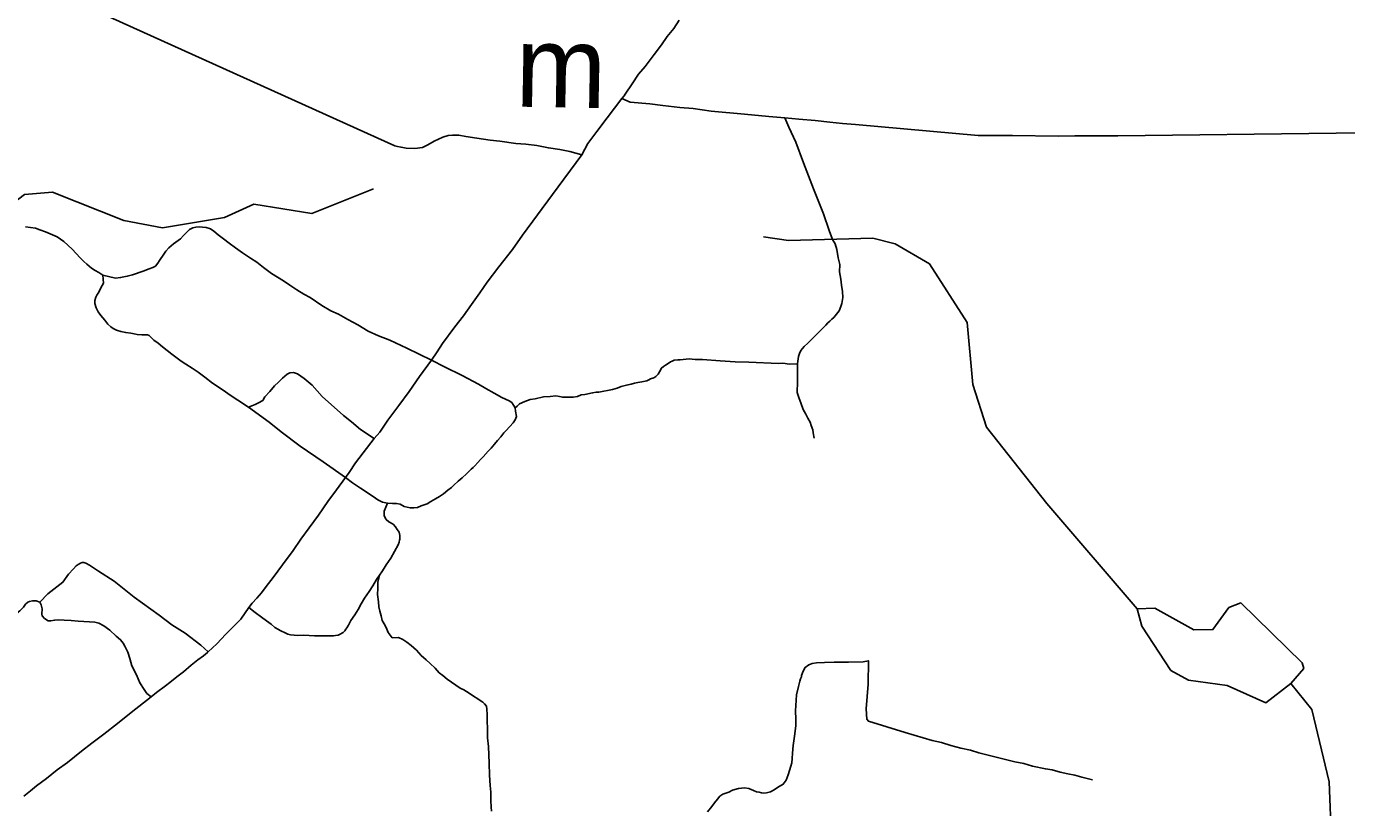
# Model space of a CAD drawing. Extents: x 2290615 to 2522933, y 819489 to 1012715.
# Drawn here: x 2406400 to 2413834, y 902533 to 906930 of the extents above; entities that cross this region are included whole.
import ezdxf

# ---------------------------------------------------------------- set-up
doc = ezdxf.new("R2010")
doc.units = 0
for name, color, linetype in [('Exist Hydrographic Creek Single Shore', 7, 'Continuous'), ('Exist Hydrographic Misc Water Feature', 7, 'Continuous'), ('Exist Hydrographic Pond Under 1500 Sq Ft', 7, 'Continuous'), ('Exist Road Non-System Type 51', 7, 'Continuous'), ('Exist Road Primary US Attributed', 7, 'Continuous'), ('Exist Road Secondary Type 51 Attributed', 7, 'Continuous'), ('Exist Survey Geodetic Marker Label', 7, 'Continuous')]:
    doc.layers.add(name, color=color, linetype=linetype)

msp = doc.modelspace()

# ---------------------------------------------------------------- linework, layer by layer
at = {"layer": 'Exist Hydrographic Creek Single Shore'}
msp.add_lwpolyline([(2418439.8, 898937.8), (2418313.9, 898985.1), (2418050.9, 899322.3), (2417857.9, 899419.4), (2417288.9, 899553.7), (2416547.6, 899842.5), (2416446.3, 899860.1), (2416391.3, 899865.7), (2415915.9, 900042.5), (2415780.9, 900105.9), (2415596, 900278.8), (2415508, 900560.9), (2415347, 900757.8), (2415127, 900962.3), (2415058.9, 901097.3), (2414804.9, 901359.3), (2414367.9, 901610.6), (2413920.9, 901996.1), (2413836, 902094.4), (2413748.9, 902343.6), (2413735.9, 902677.9), (2413637.9, 903084.2), (2413520, 903230.4)], dxfattribs=at)
at = {"layer": 'Exist Hydrographic Misc Water Feature'}
for points in [[(2405642.5, 905305.6), (2405788.1, 905484), (2405969, 905662), (2406388.9, 905984.6), (2406547, 905997.6), (2406948.9, 905836.9), (2407167.1, 905796.6), (2407516.1, 905853.6), (2407681, 905929.2), (2408007, 905876.9), (2408355, 906016)], [(2412654.9, 903651.3), (2412147, 904244.3), (2411807, 904673.6), (2411728.9, 904913.3), (2411697.9, 905263.3), (2411485.9, 905592.7), (2411291.9, 905706.3), (2411167.1, 905737.2), (2410691.9, 905724.4), (2410550.1, 905744.8)]]:
    msp.add_lwpolyline(points, dxfattribs=at)
at = {"layer": 'Exist Hydrographic Pond Under 1500 Sq Ft'}
for points in [[(2413520, 903230.4), (2413593, 903315.4), (2413585, 903347.9), (2413237.9, 903684.9), (2413172.1, 903659.3), (2413082, 903534.1), (2412974, 903533), (2412755, 903655.4), (2412654.9, 903651.3)], [(2413520, 903230.4), (2413380, 903122.9), (2413161, 903219), (2412944, 903249.5), (2412844, 903304.5), (2412682, 903553.9), (2412654.9, 903651.3)]]:
    msp.add_lwpolyline(points, dxfattribs=at)
at = {"layer": 'Exist Road Non-System Type 51'}
for points in [[(2409527.8, 906207.1), (2409460.1, 906226.5), (2409403.7, 906236.2), (2409339.2, 906245.9), (2409274.7, 906258.8), (2409211.8, 906266.8), (2409155.4, 906271.7), (2409066.7, 906283), (2409011.9, 906289.4), (2408936.1, 906300.7), (2408874.8, 906310.4), (2408834.5, 906316.9), (2408799, 906318.5), (2408774.8, 906315.2), (2408745.8, 906307.2), (2408695.8, 906284.6), (2408660.3, 906263.6), (2408631.3, 906249.1), (2408587.3, 906242.9), (2408539, 906244.5), (2408509.9, 906249.3), (2408490.2, 906253.1), (2408475.2, 906257.4), (2406769.6, 907026.2)], [(2410670.5, 906415.3), (2410693.5, 906363.2), (2410733.3, 906277.4), (2410776.2, 906161.1), (2410832.8, 906015.6), (2410889.4, 905874.7), (2410920, 905781.3), (2410939.9, 905730.7), (2410953.7, 905706.2), (2410964.4, 905674.1), (2410970.5, 905626.6), (2410979.7, 905589.8), (2410978.2, 905548.5), (2410985.8, 905507.1), (2410990.4, 905473.4), (2410995, 905438.2), (2410998.1, 905404.5), (2410992, 905370.8), (2410985.8, 905354), (2410976.7, 905329.5), (2410961.5, 905310.8), (2410946, 905291.2), (2410935.3, 905282), (2410924.7, 905271.3), (2410913.9, 905260.6), (2410901.7, 905248.3), (2410881.8, 905228.4), (2410852.7, 905199.3), (2410826.7, 905173.3), (2410799.9, 905146.8), (2410780.5, 905128.7), (2410761.8, 905104.7), (2410753.8, 905087.9), (2410748.1, 905071.9), (2410744.1, 905046.4), (2410742.4, 905029.7)], [(2406395, 905801.3), (2406422.2, 905797.7), (2406450.3, 905794.1), (2406474.7, 905785), (2406507.3, 905773.2), (2406547.1, 905756.9), (2406572.5, 905745.2), (2406610.5, 905718.9), (2406658.5, 905676.3), (2406701.9, 905626.5), (2406724.2, 905606.8), (2406740.4, 905591.1), (2406766.7, 905569.5), (2406786.9, 905555.8), (2406808.8, 905544), (2406830.5, 905529.5)], [(2406830.5, 905529.5), (2406901.7, 905513.3), (2406930.2, 905515.9), (2406967.7, 905523.7), (2406997.5, 905531.4), (2407056.8, 905551.8), (2407090.6, 905566.2), (2407112.6, 905572.5), (2407126.5, 905580.7), (2407140.2, 905596.8), (2407149.9, 905613), (2407173.6, 905647.4), (2407185.2, 905665.5), (2407202.9, 905683.9), (2407228.6, 905706.1), (2407253.9, 905723.9), (2407267.4, 905734.7), (2407285.1, 905752.4), (2407302.7, 905771.4), (2407317.7, 905786.4), (2407336.7, 905795.9), (2407355, 905800.6), (2407372, 905801.3), (2407392.4, 905800), (2407411.4, 905797.2), (2407435.9, 905790.5), (2407456.2, 905776.9), (2407480.7, 905756.5), (2407510.6, 905734.7), (2407541.8, 905708.9), (2407577.1, 905683.1), (2407616.5, 905655.9), (2407661.3, 905626), (2407698, 905602.9), (2407734.7, 905573), (2407780.8, 905539), (2407814.8, 905518.7), (2407848.7, 905496.9), (2407884.1, 905472.5), (2407923.4, 905446.6), (2407962.8, 905423.5), (2407998.1, 905403.1), (2408063.3, 905358.3), (2408113.6, 905328.4), (2408158.4, 905309.4), (2408210, 905280.8), (2408265.7, 905250.9), (2408324.1, 905214.2), (2408382.5, 905188.4), (2408446.4, 905164), (2408541.4, 905119.1), (2408681.8, 905052), (2408753.6, 905013.4), (2408853, 904965.5), (2408946.8, 904915.8), (2408987.3, 904891.8), (2409033.2, 904865.6), (2409077.5, 904840.2), (2409118, 904821.8), (2409132.7, 904812.6), (2409153, 904783.2)], [(2406830.5, 905529.5), (2406834.2, 905485.1), (2406819.7, 905458.9), (2406807.9, 905433.5), (2406797, 905417.2), (2406791.2, 905405.9), (2406784.8, 905386.8), (2406784.8, 905369.6), (2406792.1, 905346.1), (2406804.7, 905323.4), (2406819.2, 905302.6), (2406841, 905275.4), (2406859.1, 905253.7), (2406875.4, 905239.2), (2406888, 905229.2), (2406907.1, 905220.1), (2406932.4, 905212), (2406959.6, 905206.6), (2406989, 905202.5), (2407006.2, 905199.8), (2407023.4, 905196.1), (2407050.6, 905194.3), (2407082.3, 905194.3), (2407091.3, 905190.7), (2407100.4, 905180.7), (2407118.5, 905164.4), (2407142, 905147.2), (2407166.5, 905126.4), (2407191.8, 905106.4), (2407218.1, 905084.7), (2407270.6, 905045.7), (2407296.9, 905028.5), (2407334, 905005.9), (2407366.6, 904983.2), (2407405.5, 904955.1), (2407447.6, 904922.1), (2407502.9, 904886.7), (2407553.6, 904850.5), (2407590.7, 904825.1), (2407651.4, 904787.1)], [(2409153, 904783.2), (2409164.2, 904792.2), (2409177.3, 904804.7), (2409207.1, 904819.2), (2409236.9, 904829.6), (2409265, 904833.9), (2409312.8, 904844.7), (2409348.7, 904847.2), (2409380.6, 904849.7), (2409402.8, 904846), (2409420.7, 904842.1), (2409438.7, 904842.4), (2409456.7, 904842.8), (2409478.7, 904843.1), (2409502.8, 904847.5), (2409524.6, 904855.8), (2409544.5, 904858), (2409588.4, 904866.6), (2409608.2, 904871), (2409624.2, 904871.3), (2409700.1, 904886.2), (2409726, 904892.6), (2409749.8, 904903), (2409787.7, 904911.6), (2409805.7, 904915.7), (2409823.5, 904922), (2409843.5, 904926.3), (2409865.4, 904928.8), (2409893.4, 904935.1), (2409905.3, 904941.2), (2409915.2, 904945.4), (2409933.1, 904951.6), (2409945, 904959.8), (2409956.7, 904971.9), (2409964.5, 904986.1), (2409976.3, 905006.4), (2409988.1, 905016.4), (2409998.1, 905022.7), (2410013.8, 905032.9), (2410027.7, 905041.1), (2410035.8, 905045.2), (2410047.7, 905051.3), (2410067.6, 905053.5), (2410081.6, 905053.9), (2410097.6, 905054), (2410131.5, 905058.5), (2410165.6, 905054.9), (2410207.6, 905055.7), (2410307.6, 905047.1), (2410391.7, 905042.4), (2410467.6, 905039.5), (2410635.8, 905032), (2410659.8, 905034.1), (2410697.8, 905028.7), (2410742.4, 905029.7)], [(2407651.4, 904787.1), (2407688.2, 904801.4), (2407706.6, 904810.6), (2407730.5, 904823.5), (2407743.4, 904843.8), (2407771, 904875.1), (2407796.7, 904906.4), (2407818.8, 904926.6), (2407842.8, 904950.6), (2407868.5, 904972.7), (2407883.2, 904980), (2407903.5, 904981.9), (2407927.4, 904974.5), (2407964.2, 904948.7), (2408009.3, 904910.1), (2408066.4, 904847.5), (2408101.3, 904814.3), (2408149.2, 904772), (2408186, 904738.8), (2408230.2, 904703.8), (2408281.7, 904661.5), (2408359, 904609.9)], [(2410742.4, 905029.7), (2410741.8, 904986.9), (2410742.4, 904954.1), (2410742.4, 904912.6), (2410741.1, 904885.2), (2410741.1, 904868.4), (2410749.8, 904840.3), (2410762.5, 904806.2), (2410774.5, 904774.1), (2410789.2, 904747.3), (2410801.3, 904725.2), (2410813.3, 904701.8), (2410820, 904683.8), (2410828.7, 904659), (2410830, 904642.9), (2410836.2, 904611.9)], [(2407651.4, 904787.1), (2407767.9, 904701.2), (2407834.5, 904646.9), (2407941.8, 904566.7), (2408070.8, 904479.7), (2408196.6, 904390.2), (2408236.9, 904360.3), (2408280.6, 904330.3), (2408353.1, 904283.1), (2408378.5, 904265.8), (2408404.9, 904250.9), (2408433.7, 904246.3)], [(2408433.7, 904246.3), (2408461.4, 904245.1), (2408484.4, 904243.9), (2408505.5, 904240.9), (2408528.1, 904227.8), (2408561.9, 904219.8), (2408581.9, 904220), (2408601.8, 904222.4), (2408623.9, 904230.7), (2408657.6, 904243.1), (2408677.5, 904255.5), (2408703.1, 904269.8), (2408727, 904284.2), (2408748.8, 904298.5), (2408772.6, 904318.9), (2408793.9, 904334.6), (2408806.2, 904348.4), (2408831.5, 904369.9), (2408853, 904389.1), (2408879.1, 904412.1), (2408905.2, 904436.7), (2408915.1, 904446.7), (2408924.4, 904457), (2408941.2, 904474.3), (2408956.6, 904492), (2408971.9, 904507.3), (2409001.1, 904538.1), (2409018, 904556.5), (2409036.4, 904578), (2409052.5, 904598), (2409072.1, 904619.1), (2409089.4, 904641.7), (2409101.4, 904656.1), (2409141.9, 904698.5), (2409153, 904715), (2409159.6, 904733.9), (2409154.8, 904764.8), (2409153, 904783.2)], [(2408433.7, 904246.3), (2408415.3, 904201.6), (2408415.3, 904175.5), (2408426.4, 904154.4), (2408441.3, 904142), (2408464.9, 904127.1), (2408478.6, 904113.4), (2408488.5, 904098.5), (2408498.4, 904082.4), (2408502.2, 904065), (2408503.4, 904056), (2408502.6, 904043.9), (2408500.6, 904037), (2408498.8, 904026.9), (2408493.2, 904011.6), (2408452, 903936.3), (2408426.8, 903899.5), (2408413.8, 903881.1), (2408401.2, 903859.4), (2408387.5, 903841.2)], [(2406474.9, 903688.4), (2406520.6, 903736), (2406605.6, 903801.4), (2406636.7, 903845.6), (2406666.1, 903876.7), (2406680.8, 903893), (2406692.2, 903901.2), (2406705.3, 903907.8), (2406713.5, 903912.7), (2406723.3, 903912.7), (2406734.8, 903907.8), (2406754.4, 903896.3), (2406805.9, 903862.6), (2406893.3, 903806.3), (2407006.2, 903716.4), (2407146.8, 903616.6), (2407218.7, 903561), (2407293.9, 903515.1), (2407382.2, 903446.4), (2407424.3, 903409.2)], [(2407652, 903658.8), (2407687.7, 903630), (2407724.6, 903604.7), (2407752.2, 903583.9), (2407777.5, 903564.3), (2407798.2, 903547.1), (2407820.1, 903534.4), (2407828.9, 903530.2), (2407841.2, 903523.3), (2407849.7, 903519.4), (2407872.7, 903508.7), (2407886.5, 903505.6), (2407907.2, 903503.3), (2407926.4, 903501.8), (2407957.9, 903502.5), (2407992.4, 903501), (2408023.1, 903500.2), (2408071.5, 903498.7), (2408104.5, 903499.4), (2408129.8, 903500.2), (2408139.8, 903501), (2408155.1, 903503.3), (2408162.5, 903506), (2408183.5, 903518.6), (2408192.7, 903527.1), (2408198.1, 903536.5), (2408203.9, 903544.7), (2408213.6, 903558.7), (2408227.3, 903584.9), (2408248.8, 903617.2), (2408267.6, 903646.9), (2408286, 903679.9), (2408304.4, 903711.4), (2408329.7, 903748.3), (2408350.4, 903780.5), (2408371.2, 903815.8), (2408387.5, 903841.2)], [(2408387.5, 903841.2), (2408378.1, 903801.2), (2408378.6, 903765.2), (2408377.2, 903731.1), (2408383.6, 903691.2), (2408384.2, 903663.2), (2408390.4, 903637.4), (2408396.9, 903611.5), (2408403.2, 903585.5), (2408419.7, 903557.7), (2408430, 903536), (2408438.1, 903518.1), (2408460.6, 903488.4), (2408495.9, 903489.5), (2408518.9, 903477.9), (2408541.9, 903463.4), (2408566.5, 903444.9), (2408597.2, 903418), (2408622.5, 903388.9), (2408651.7, 903365.1), (2408674, 903343.6), (2408701.6, 903316.7), (2408725, 903291.3), (2408744.9, 903276.7), (2408769.5, 903254.5), (2408794.1, 903237.6), (2408817.9, 903222.2), (2408842.4, 903205.3), (2408863.1, 903195.3), (2408893.2, 903176.7), (2408918.4, 903159.3), (2408942.2, 903145.4), (2408954.5, 903134.7), (2408969.8, 903125.5), (2408979.8, 903116.3), (2408990.5, 903104), (2408993.6, 903086.3), (2408994, 903055.6), (2408994, 903016.4), (2408996.3, 902980.3), (2408997.1, 902925), (2409001.7, 902875.9), (2409005.5, 902782.2), (2409008.6, 902714.6), (2409010.9, 902657), (2409014.7, 902618.6), (2409015.5, 902573.3), (2409017, 902534.2), (2409018.6, 902511.9)], [(2405762.2, 903472.3), (2405806.3, 903475.5), (2405857.9, 903477.3), (2405914.9, 903473.8), (2405957.6, 903477.3), (2405987.8, 903484.4), (2406026.9, 903498.7), (2406082.1, 903514.7), (2406138.1, 903536.4), (2406182.1, 903555.1), (2406215.3, 903564.6), (2406255, 903579), (2406276.4, 903585.3), (2406304.1, 903599.6), (2406321.5, 903609.8), (2406346.8, 903627.2), (2406362.6, 903639.9), (2406383.7, 903661.6), (2406394.9, 903677), (2406407.9, 903688.8), (2406417.4, 903692.4), (2406435.2, 903697.2), (2406455.4, 903696), (2406474.9, 903688.4)], [(2406474.9, 903688.4), (2406482.7, 903673.4), (2406488.6, 903650.9), (2406486.9, 903621.9), (2406488.5, 903611.6), (2406502.3, 903596.2), (2406522.4, 903584.6), (2406536.1, 903583.5), (2406559.3, 903588.3), (2406581.4, 903589.3), (2406613.2, 903587.7), (2406652.4, 903585.7), (2406691.1, 903582.5), (2406723.5, 903579.4), (2406755.1, 903578.6), (2406786, 903576.2), (2406808.1, 903571.5), (2406836.6, 903554.9), (2406869, 903531.9), (2406905.4, 903497.9), (2406929.9, 903477.3), (2406944.1, 903458.3), (2406953.6, 903440.9), (2406970.6, 903406.5), (2406982.5, 903372.5), (2406994.3, 903329.8), (2407019.6, 903279.9), (2407039.4, 903234.1), (2407062.3, 903196.9), (2407077.3, 903175.5), (2407101.8, 903156.5)], [(2412403.5, 902687.9), (2412343.2, 902703), (2412303.1, 902714.4), (2412265, 902721.8), (2412221, 902731.2), (2412176.8, 902744.6), (2412138.6, 902750.1), (2412066.5, 902764.9), (2412016.3, 902780.3), (2411966.1, 902789.4), (2411913.9, 902802.7), (2411763.5, 902840.6), (2411717.2, 902855.9), (2411661.1, 902867), (2411604.9, 902882.3), (2411552.6, 902899.4), (2411500.5, 902910.6), (2411347.8, 902954.4), (2411141.8, 903018.9), (2411132.6, 903029.9), (2411128.9, 903088.8), (2411139.9, 903227), (2411141.8, 903359.5), (2411112, 903353.6), (2411028.6, 903351.2), (2410949.2, 903350.3), (2410894.4, 903349.5), (2410849.5, 903347.1), (2410824.1, 903343), (2410806.1, 903336.4), (2410785.7, 903321.7), (2410773.4, 903301.2), (2410764.4, 903275.9), (2410764.4, 903268.5), (2410759.5, 903257.8), (2410755.4, 903243.9), (2410747.2, 903214.5), (2410736.6, 903167.8), (2410731.7, 903077.8), (2410732.5, 903031.1), (2410732.5, 902991.9), (2410725.9, 902933.8), (2410718.6, 902881.4), (2410713.7, 902838.8), (2410712, 902809.3), (2410709.6, 902784), (2410703.9, 902765.2), (2410696.5, 902742.2), (2410689.1, 902717.7), (2410679.3, 902687.4), (2410662.1, 902663.7), (2410639.2, 902650.6), (2410607.3, 902630.1), (2410589.3, 902621.9), (2410567.2, 902615.4), (2410552.5, 902614.6), (2410538.6, 902615.4), (2410526.4, 902618.7), (2410511.6, 902621.1), (2410493.6, 902628.5), (2410468.7, 902639.5), (2410444.1, 902643.2), (2410409.8, 902640.8), (2410375.4, 902629.7), (2410355.8, 902618.7), (2410322.7, 902607.6), (2410304.3, 902596.6), (2410290.8, 902579.4), (2410274.8, 902559.7), (2410260.1, 902538.9), (2410235.6, 902508.2)]]:
    msp.add_lwpolyline(points, dxfattribs=at)
at = {"layer": 'Exist Road Primary US Attributed'}
for points in [[(2409753.7, 906524), (2409766.4, 906539.7), (2409771.9, 906549.1), (2409811, 906605.8), (2409846.2, 906660.3), (2409883.6, 906704.8), (2409934.7, 906771.5), (2409975.9, 906826.1), (2410009.2, 906872.5), (2410046.5, 906919), (2410075.8, 906965.4)], [(2406384.9, 902596.1), (2406423.9, 902627.5), (2406457.2, 902654.2), (2406512.4, 902697), (2406572.3, 902744.6), (2406632.2, 902786.5), (2406710.3, 902849.3), (2406768.3, 902895), (2406835.8, 902945.5), (2406912.9, 903006.4), (2406990.4, 903068.7), (2407101.8, 903156.5), (2407133.5, 903180.3), (2407183.6, 903217.9), (2407208.6, 903237.2), (2407246.5, 903268.1), (2407285, 903297.6), (2407327.1, 903334.2), (2407365.5, 903363.5), (2407397.3, 903387.3), (2407420, 903405.3), (2407424.3, 903409.2), (2407473.2, 903453.9), (2407522.4, 903508.8), (2407569.7, 903555.4), (2407607.2, 903593.9), (2407652, 903658.8), (2407671.6, 903684.1), (2407698.1, 903711.8), (2407723.4, 903741.7), (2407749.9, 903777.4), (2407789, 903828.1), (2407842, 903899.5), (2407903, 903980.2), (2407944.6, 904042.8), (2407991.8, 904107.6), (2408044.7, 904178.2), (2408097.6, 904255), (2408146.5, 904321.6), (2408196.6, 904390.2), (2408217.2, 904418.8), (2408252.4, 904473.3), (2408359, 904609.9), (2408389.4, 904644.9), (2408435.4, 904713), (2408497.9, 904795.7), (2408554.9, 904875.6), (2408613.9, 904959.3), (2408681.8, 905052), (2408713.1, 905098.1), (2408742.6, 905144.3), (2408813.1, 905239.3), (2408862.3, 905299.9), (2408907.3, 905364.6), (2408954.2, 905429.4), (2408995.4, 905489.9), (2409061.3, 905576.3), (2409136.7, 905673.8), (2409193.6, 905754.6), (2409362.6, 905983.5), (2409527.8, 906207.1), (2409562, 906270.2), (2409613, 906338.9), (2409669.9, 906415.7), (2409753.7, 906524)]]:
    msp.add_lwpolyline(points, dxfattribs=at)
at = {"layer": 'Exist Road Secondary Type 51 Attributed'}
msp.add_lwpolyline([(2415005.9, 906344.3), (2412545.5, 906313.6), (2412303.7, 906313.6), (2412210.4, 906312.1), (2411953.3, 906315.1), (2411759, 906316.7), (2411068.8, 906377.9), (2410995.4, 906384), (2410925, 906391.7), (2410840.8, 906400.9), (2410750.1, 906407.6), (2410670.5, 906415.3), (2410580.2, 906422.9), (2410444, 906436.7), (2410255.8, 906453.6), (2410154.7, 906467.3), (2410079.7, 906473.5), (2409984.8, 906484.2), (2409909.8, 906493.4), (2409799.6, 906504.1), (2409753.7, 906524)], dxfattribs=at)

# ---------------------------------------------------------------- texts
at = {"layer": 'Exist Survey Geodetic Marker Label'}
msp.add_text('m', height=459.3, rotation=358.98651, dxfattribs=at).set_placement((2409150.8, 906478.4))

doc.saveas('drawing.dxf')
